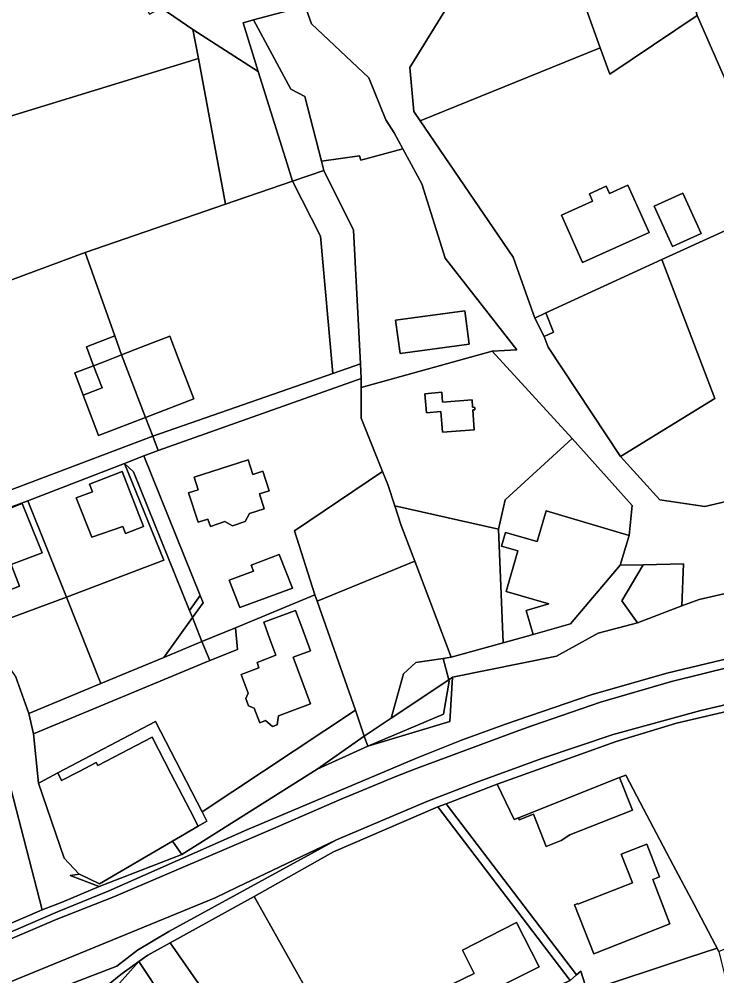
# Model space of a CAD drawing. Extents: x -502026 to -497664, y -1143484 to -1138019.
# Drawn here: x -498860.7 to -498725.7, y -1140322.7 to -1140137.6 of the extents above; entities that cross this region are included whole.
import ezdxf

# ---------------------------------------------------------------- set-up
doc = ezdxf.new("R2010")
doc.units = 0
for name, color, linetype in [('25', 7, 'Continuous'), ('31', 7, 'Continuous'), ('37', 7, 'Continuous'), ('55', 7, 'Continuous'), ('62', 7, 'Continuous'), ('7', 7, 'Continuous')]:
    doc.layers.add(name, color=color, linetype=linetype)

msp = doc.modelspace()

# ---------------------------------------------------------------- linework, layer by layer
at = {"layer": '25'}
for points in [[(-498750.81, -1140092.61), (-498751.07, -1140095.02), (-498736.55, -1140110.23), (-498735.04, -1140116.85), (-498729.52, -1140136.87), (-498746.43, -1140148.27), (-498748.27, -1140143.14), (-498760.32, -1140109.47), (-498763.13, -1140112.22), (-498766.72, -1140100.88), (-498773.06, -1140080.84), (-498775.25, -1140073.9)], [(-498748.27, -1140143.14), (-498783.09, -1140157.29), (-498784.33, -1140155.47), (-498785.13, -1140146.99), (-498764.61, -1140113.67), (-498763.13, -1140112.22), (-498760.32, -1140109.47)], [(-498713.39, -1140173.67), (-498736.32, -1140184.14), (-498758.79, -1140194.4), (-498760.93, -1140195.45), (-498765.14, -1140183.64), (-498783.09, -1140157.29), (-498748.27, -1140143.14), (-498746.43, -1140148.27), (-498729.52, -1140136.87)], [(-498769.17, -1140201.83), (-498794.49, -1140208.88), (-498794.49, -1140207.15), (-498794.64, -1140204.31), (-498795.98, -1140178.44), (-498801.77, -1140166.87), (-498802.22, -1140165.09), (-498794.85, -1140164.02), (-498794.58, -1140164.91), (-498786.46, -1140162.69), (-498782.76, -1140169.45), (-498778.26, -1140183.87), (-498764.41, -1140201.57)], [(-498800.03, -1140206.18), (-498834.86, -1140218.27), (-498836.25, -1140214.65), (-498826.91, -1140211.08), (-498829.91, -1140203.23), (-498831.55, -1140198.94), (-498837.06, -1140201.04), (-498840.87, -1140202.55), (-498842.18, -1140198.89), (-498847.92, -1140182.76), (-498820.75, -1140173.41), (-498807.81, -1140168.95), (-498802.4, -1140179.59)], [(-498742.92, -1140169.74), (-498746.45, -1140171.31), (-498747.09, -1140169.91), (-498750.37, -1140171.4), (-498749.75, -1140172.82), (-498755.79, -1140175.54), (-498751.69, -1140184.68), (-498738.81, -1140178.91)], [(-498728.75, -1140179.06), (-498732.31, -1140171.27), (-498737.83, -1140173.79), (-498734.29, -1140181.59)], [(-498699.81, -1140199.06), (-498696.2, -1140206.46), (-498695.56, -1140209.11), (-498701.07, -1140210.44), (-498712.03, -1140213.1), (-498719.49, -1140218.39), (-498723.94, -1140219.82), (-498722.09, -1140225.55), (-498720.61, -1140230.13), (-498728.02, -1140231.9), (-498736.74, -1140230.62), (-498744.33, -1140222.22), (-498726.1, -1140211.02), (-498736.32, -1140184.14), (-498713.39, -1140173.67)], [(-498842.18, -1140198.89), (-498847.66, -1140201.03), (-498846.28, -1140204.66), (-498849.95, -1140206.07), (-498848.3, -1140210.37), (-498845.32, -1140218.14), (-498836.25, -1140214.65), (-498834.86, -1140218.27), (-498882.6, -1140236.34), (-498883.77, -1140232.37), (-498888.36, -1140216.75), (-498886.74, -1140205.09), (-498888.91, -1140197.95), (-498847.92, -1140182.76)], [(-498744.33, -1140222.22), (-498758.32, -1140201.06), (-498759.13, -1140198.99), (-498757.31, -1140198.15), (-498758.79, -1140194.4), (-498736.32, -1140184.14), (-498726.1, -1140211.02)], [(-498773.62, -1140200.51), (-498774.49, -1140194.04), (-498787.86, -1140195.86), (-498787, -1140202.3)], [(-498759.13, -1140198.99), (-498760.93, -1140195.45), (-498758.79, -1140194.4), (-498757.31, -1140198.15)], [(-498753.68, -1140218.75), (-498766.69, -1140230.58), (-498767.94, -1140236.31), (-498788.03, -1140231.75), (-498789.38, -1140227.62), (-498790.37, -1140225.13), (-498794.5, -1140214.78), (-498794.49, -1140208.88), (-498769.17, -1140201.83)], [(-498794.49, -1140207.15), (-498833.79, -1140221.07), (-498834.86, -1140218.27), (-498800.03, -1140206.18), (-498794.64, -1140204.31)], [(-498794.49, -1140208.88), (-498794.5, -1140214.78), (-498790.37, -1140225.13), (-498807.44, -1140236.59), (-498803.47, -1140249.01), (-498818.85, -1140255.36), (-498825.36, -1140258.02), (-498827.18, -1140253.41), (-498825.12, -1140250.52), (-498825.67, -1140249.14), (-498836.54, -1140222.13), (-498833.79, -1140221.07), (-498794.49, -1140207.15)], [(-498778.92, -1140209.79), (-498782.18, -1140210.11), (-498781.91, -1140213.77), (-498779.08, -1140213.49), (-498778.78, -1140217.53), (-498772.63, -1140217.08), (-498772.91, -1140213.22), (-498772.5, -1140213.19), (-498772.54, -1140212.72), (-498772.95, -1140212.71), (-498773.05, -1140211.27), (-498778.79, -1140211.69)], [(-498833.79, -1140221.07), (-498836.54, -1140222.13), (-498840.31, -1140223.56), (-498859.04, -1140230.81), (-498877.89, -1140237.76), (-498876.4, -1140243.89), (-498873.79, -1140250.36), (-498877.91, -1140247.09), (-498882.21, -1140237.49), (-498882.6, -1140236.34), (-498834.86, -1140218.27)], [(-498742.7, -1140237.5), (-498758.71, -1140232.76), (-498760.46, -1140238.66), (-498766.6, -1140236.9), (-498767.37, -1140239.58), (-498764.2, -1140240.5), (-498766.46, -1140248.36), (-498758.21, -1140250.73), (-498762.59, -1140252.01), (-498761.23, -1140256.7), (-498767.03, -1140258.26), (-498767.94, -1140236.31), (-498766.69, -1140230.58), (-498753.68, -1140218.75), (-498742.1, -1140231.69)], [(-498825.67, -1140249.14), (-498827.74, -1140252.03), (-498838.6, -1140225.19), (-498840.31, -1140223.56), (-498836.54, -1140222.13)], [(-498827.74, -1140252.03), (-498827.18, -1140253.41), (-498832.69, -1140261.1), (-498844.86, -1140266.14), (-498851.51, -1140249.45), (-498832.71, -1140242.29), (-498840.31, -1140223.56), (-498838.6, -1140225.19)], [(-498816.38, -1140222.85), (-498826.82, -1140226.25), (-498826.06, -1140228.65), (-498827.93, -1140229.23), (-498826.06, -1140234.96), (-498824.18, -1140234.36), (-498823.7, -1140235.75), (-498820.9, -1140234.8), (-498819.42, -1140235.64), (-498816.95, -1140234.78), (-498816.11, -1140233.24), (-498813.28, -1140232.34), (-498814.17, -1140229.46), (-498812.31, -1140228.86), (-498813.55, -1140225.07), (-498815.46, -1140225.69)], [(-498788.03, -1140231.75), (-498786.8, -1140235.55), (-498784.16, -1140242.48), (-498803.06, -1140250.19), (-498803.47, -1140249.01), (-498807.44, -1140236.59), (-498790.37, -1140225.13), (-498789.38, -1140227.62)], [(-498807.79, -1140247.71), (-498810.38, -1140241.22), (-498815.81, -1140243.28), (-498815.38, -1140244.4), (-498820.06, -1140246.17), (-498818.02, -1140251.46)], [(-498732.49, -1140251.11), (-498741.07, -1140254.4), (-498744.11, -1140250.14), (-498739.95, -1140243.21), (-498732.16, -1140243)], [(-498844.86, -1140266.14), (-498858.81, -1140271.94), (-498861.43, -1140264.7), (-498864.75, -1140260), (-498868.85, -1140255.83), (-498851.51, -1140249.45)], [(-498803.06, -1140250.19), (-498795.62, -1140271.33), (-498825.31, -1140290.97), (-498834.34, -1140273.48), (-498853.24, -1140283.46), (-498856.56, -1140285.21), (-498856.94, -1140285.41), (-498857.9, -1140275.91), (-498823.82, -1140261.71), (-498818.46, -1140259.55), (-498818.85, -1140255.36), (-498803.47, -1140249.01)], [(-498827.18, -1140253.41), (-498827.74, -1140252.03), (-498825.67, -1140249.14), (-498825.12, -1140250.52)], [(-498810.5, -1140272.39), (-498804.34, -1140270.06), (-498807.7, -1140261.05), (-498804.33, -1140259.8), (-498806.02, -1140255.27), (-498807.24, -1140252), (-498813.38, -1140254.27), (-498812.17, -1140257.55), (-498811.01, -1140260.69), (-498814.67, -1140262.06), (-498814.31, -1140263.09), (-498817.76, -1140264.38), (-498816.37, -1140268.02), (-498816.83, -1140269.04), (-498816.33, -1140270.44), (-498815.2, -1140270.9), (-498814.11, -1140273.75), (-498813, -1140273.33), (-498811.67, -1140274.46), (-498810.79, -1140274.12)], [(-498825.36, -1140258.02), (-498832.69, -1140261.1), (-498827.18, -1140253.41)], [(-498823.82, -1140261.71), (-498825.36, -1140258.02), (-498818.85, -1140255.36), (-498818.46, -1140259.55)], [(-498823.82, -1140261.71), (-498857.9, -1140275.91), (-498858.81, -1140271.94), (-498844.86, -1140266.14), (-498832.69, -1140261.1), (-498825.36, -1140258.02)], [(-498825.31, -1140290.97), (-498824.39, -1140292.76), (-498826.07, -1140293.74), (-498827.62, -1140290.74), (-498831.34, -1140283.55), (-498834.97, -1140276.54), (-498845.49, -1140281.99), (-498845.78, -1140281.44), (-498849.09, -1140283.16), (-498852.5, -1140284.93), (-498853.24, -1140283.46), (-498834.34, -1140273.48)], [(-498754.11, -1140323.6), (-498755.4, -1140324.2), (-498785.76, -1140338.19), (-498787.35, -1140334.59), (-498791.84, -1140336.87), (-498797.12, -1140339.61), (-498815.24, -1140307.37), (-498799.88, -1140298.7), (-498779.71, -1140290.04)], [(-498797.12, -1140339.61), (-498810.59, -1140346.31), (-498831.5, -1140316.35), (-498815.24, -1140307.37)], [(-498774.57, -1140328.29), (-498760.07, -1140320.96), (-498764.48, -1140312.42), (-498774.94, -1140317.76), (-498772.64, -1140322.27), (-498776.65, -1140324.19), (-498782.15, -1140326.83), (-498780.1, -1140331.09)], [(-498810.59, -1140346.31), (-498814.34, -1140348.26), (-498817.7, -1140349.88), (-498837.51, -1140319.95), (-498835.82, -1140318.73), (-498831.5, -1140316.35)], [(-498817.7, -1140349.88), (-498832.59, -1140357.42), (-498849.91, -1140336.39), (-498846.62, -1140330.16), (-498837.51, -1140319.95)]]:
    msp.add_lwpolyline(points, close=True, dxfattribs=at)
at = {"layer": '31'}
msp.add_lwpolyline([(-498674.75, -1140195.99), (-498680.38, -1140198.74), (-498683.99, -1140191.33), (-498699.81, -1140199.06), (-498713.39, -1140173.67), (-498729.52, -1140136.87), (-498735.04, -1140116.85), (-498704.59, -1140098.48), (-498701.66, -1140112.3), (-498691.1, -1140128.83), (-498682.3, -1140153.95)], close=True, dxfattribs=at)
at = {"layer": '37'}
for points in [[(-498814.43, -1140147.71), (-498808.85, -1140165.61), (-498807.81, -1140168.95), (-498820.75, -1140173.41), (-498826.01, -1140145.22), (-498827.06, -1140139.63)], [(-498820.75, -1140173.41), (-498847.92, -1140182.76), (-498888.91, -1140197.95), (-498893.4, -1140199.62), (-498901.15, -1140168.24), (-498826.01, -1140145.22)]]:
    msp.add_lwpolyline(points, close=True, dxfattribs=at)
at = {"layer": '55'}
for points in [[(-498764.61, -1140113.67), (-498785.13, -1140146.99), (-498784.33, -1140155.47), (-498783.09, -1140157.29), (-498765.14, -1140183.64), (-498760.93, -1140195.45), (-498759.13, -1140198.99), (-498758.32, -1140201.06), (-498744.33, -1140222.22), (-498736.74, -1140230.62), (-498728.02, -1140231.9), (-498720.61, -1140230.13)], [(-498719.82, -1140247.74), (-498729.11, -1140249.88), (-498732.49, -1140251.11), (-498732.16, -1140243), (-498739.95, -1140243.21), (-498744.4, -1140243.24), (-498742.7, -1140237.5), (-498742.1, -1140231.69), (-498753.68, -1140218.75), (-498769.17, -1140201.83), (-498764.41, -1140201.57), (-498778.26, -1140183.87), (-498782.76, -1140169.45), (-498786.46, -1140162.69), (-498788.14, -1140159.61), (-498789.78, -1140157.06), (-498793.05, -1140148.95), (-498804.13, -1140138.54), (-498805.36, -1140135.08)], [(-498892.94, -1140325.78), (-498876.36, -1140318.59), (-498856.22, -1140309.93), (-498852.4, -1140308.48), (-498845.2, -1140305.46), (-498829.21, -1140299.26), (-498803.03, -1140282.74), (-498793.26, -1140278.25), (-498777.38, -1140273.51), (-498776.85, -1140264.93), (-498756.73, -1140260.89), (-498748.64, -1140256.39), (-498741.07, -1140254.4), (-498732.49, -1140251.11), (-498729.11, -1140249.88), (-498719.82, -1140247.74)], [(-498913.09, -1140336.11), (-498853.28, -1140310.32), (-498843.49, -1140306.31), (-498816.65, -1140294.45), (-498783.82, -1140280.61), (-498775.13, -1140277.11), (-498766.57, -1140274.02), (-498749.99, -1140268.32), (-498735.38, -1140264.17), (-498721.62, -1140260.84), (-498707.43, -1140258.11), (-498692.52, -1140255.78), (-498677.54, -1140253.8), (-498658.59, -1140252.16), (-498631.88, -1140250.66), (-498617.76, -1140250.43), (-498581.38, -1140249.83), (-498564.81, -1140249.76), (-498556.46, -1140249.89)], [(-498556.46, -1140249.89), (-498564.81, -1140249.76), (-498581.38, -1140249.83), (-498617.76, -1140250.43), (-498631.88, -1140250.66), (-498658.59, -1140252.16), (-498677.54, -1140253.8), (-498692.52, -1140255.78), (-498707.43, -1140258.11), (-498721.62, -1140260.84), (-498735.38, -1140264.17), (-498749.99, -1140268.32), (-498766.57, -1140274.02), (-498775.13, -1140277.11), (-498783.82, -1140280.61), (-498816.65, -1140294.45), (-498843.49, -1140306.31), (-498853.28, -1140310.32), (-498913.09, -1140336.11)], [(-498880.89, -1140323.48), (-498853.52, -1140311.81), (-498842.37, -1140307.46), (-498822.3, -1140298.82), (-498811.64, -1140294.25), (-498798.71, -1140288.69), (-498787.84, -1140284.14), (-498783.99, -1140282.65), (-498764.02, -1140275.22), (-498761.32, -1140274.25), (-498748.21, -1140269.75), (-498734.5, -1140265.79), (-498722.74, -1140262.88)], [(-498722.74, -1140262.88), (-498734.5, -1140265.79), (-498748.21, -1140269.75), (-498761.32, -1140274.25), (-498764.02, -1140275.22), (-498783.99, -1140282.65), (-498787.84, -1140284.14), (-498798.71, -1140288.69), (-498811.64, -1140294.25), (-498822.3, -1140298.82), (-498842.37, -1140307.46), (-498853.52, -1140311.81), (-498880.89, -1140323.48)], [(-498861.43, -1140264.7), (-498858.81, -1140271.94), (-498857.9, -1140275.91), (-498856.94, -1140285.41), (-498851.97, -1140299.97), (-498849.12, -1140302.98), (-498848.99, -1140303.04), (-498850.81, -1140303.29), (-498845.2, -1140305.46), (-498852.4, -1140308.48), (-498856.22, -1140309.93), (-498862.32, -1140286.49)], [(-498722.75, -1140269.94), (-498728.8, -1140271.37), (-498745.75, -1140275.99), (-498759.59, -1140280.65), (-498772.48, -1140285.34), (-498781.84, -1140289), (-498799.31, -1140296.42), (-498818.52, -1140305.53), (-498822.79, -1140307.62), (-498890.08, -1140335.23)], [(-498887.21, -1140338.28), (-498841.81, -1140320.84), (-498837.78, -1140317.75), (-498831.75, -1140314.14), (-498799.31, -1140296.42), (-498781.84, -1140289), (-498772.48, -1140285.34), (-498759.59, -1140280.65), (-498745.75, -1140275.99), (-498728.8, -1140271.37), (-498722.75, -1140269.94)], [(-498718.64, -1140270.31), (-498733.5, -1140273.81), (-498745.17, -1140277.37), (-498768.23, -1140285.66), (-498778.09, -1140289.42), (-498779.71, -1140290.04), (-498799.88, -1140298.7), (-498815.24, -1140307.37), (-498831.5, -1140316.35), (-498835.82, -1140318.73), (-498837.51, -1140319.95), (-498841.02, -1140322.47), (-498850.39, -1140330.06)], [(-498850.39, -1140330.06), (-498841.02, -1140322.47), (-498837.51, -1140319.95), (-498846.62, -1140330.16)]]:
    msp.add_lwpolyline(points, dxfattribs=at)
for points in [[(-498805.36, -1140135.08), (-498815.35, -1140137.76), (-498817.37, -1140138.3), (-498814.43, -1140147.71), (-498827.06, -1140139.63), (-498833.2, -1140135.44), (-498826.09, -1140131.63), (-498825.74, -1140130.23), (-498826.73, -1140128.42), (-498811.79, -1140123.29)], [(-498786.46, -1140162.69), (-498794.58, -1140164.91), (-498794.85, -1140164.02), (-498802.22, -1140165.09), (-498805.4, -1140152.58), (-498808.11, -1140151.13), (-498815.35, -1140137.76), (-498805.36, -1140135.08), (-498804.13, -1140138.54), (-498793.05, -1140148.95), (-498789.78, -1140157.06), (-498788.14, -1140159.61)], [(-498802.22, -1140165.09), (-498801.77, -1140166.87), (-498807.81, -1140168.95), (-498808.85, -1140165.61), (-498814.43, -1140147.71), (-498817.37, -1140138.3), (-498815.35, -1140137.76), (-498808.11, -1140151.13), (-498805.4, -1140152.58)], [(-498794.64, -1140204.31), (-498800.03, -1140206.18), (-498802.4, -1140179.59), (-498807.81, -1140168.95), (-498801.77, -1140166.87), (-498795.98, -1140178.44)], [(-498742.92, -1140169.74), (-498738.81, -1140178.91), (-498751.69, -1140184.68), (-498755.79, -1140175.54), (-498749.75, -1140172.82), (-498750.37, -1140171.4), (-498747.09, -1140169.91), (-498746.45, -1140171.31)], [(-498728.75, -1140179.06), (-498734.29, -1140181.59), (-498737.83, -1140173.79), (-498732.31, -1140171.27)], [(-498773.62, -1140200.51), (-498787, -1140202.3), (-498787.86, -1140195.86), (-498774.49, -1140194.04)], [(-498840.87, -1140202.55), (-498844.44, -1140203.96), (-498846.28, -1140204.66), (-498847.66, -1140201.03), (-498842.18, -1140198.89)], [(-498836.25, -1140214.65), (-498840.87, -1140202.55), (-498837.06, -1140201.04), (-498831.55, -1140198.94), (-498829.91, -1140203.23), (-498826.91, -1140211.08)], [(-498836.25, -1140214.65), (-498845.32, -1140218.14), (-498848.3, -1140210.37), (-498844.65, -1140208.97), (-498846.28, -1140204.66), (-498844.44, -1140203.96), (-498840.87, -1140202.55)], [(-498848.3, -1140210.37), (-498849.95, -1140206.07), (-498846.28, -1140204.66), (-498844.65, -1140208.97)], [(-498778.92, -1140209.79), (-498778.79, -1140211.69), (-498773.05, -1140211.27), (-498772.95, -1140212.71), (-498772.54, -1140212.72), (-498772.5, -1140213.19), (-498772.91, -1140213.22), (-498772.63, -1140217.08), (-498778.78, -1140217.53), (-498779.08, -1140213.49), (-498781.91, -1140213.77), (-498782.18, -1140210.11)], [(-498851.51, -1140249.45), (-498859.04, -1140230.81), (-498840.31, -1140223.56), (-498832.71, -1140242.29)], [(-498816.38, -1140222.85), (-498815.46, -1140225.69), (-498813.55, -1140225.07), (-498812.31, -1140228.86), (-498814.17, -1140229.46), (-498813.28, -1140232.34), (-498816.11, -1140233.24), (-498816.95, -1140234.78), (-498819.42, -1140235.64), (-498820.9, -1140234.8), (-498823.7, -1140235.75), (-498824.18, -1140234.36), (-498826.06, -1140234.96), (-498827.93, -1140229.23), (-498826.06, -1140228.65), (-498826.82, -1140226.25)], [(-498840.75, -1140225.16), (-498847.1, -1140227.55), (-498846.53, -1140229.06), (-498849.68, -1140230.24), (-498846.66, -1140237.81), (-498840.64, -1140235.77), (-498840.13, -1140237.11), (-498836.63, -1140235.78)], [(-498840.75, -1140225.16), (-498836.63, -1140235.78), (-498840.13, -1140237.11), (-498840.64, -1140235.77), (-498846.66, -1140237.81), (-498849.68, -1140230.24), (-498846.53, -1140229.06), (-498847.1, -1140227.55)], [(-498851.51, -1140249.45), (-498868.85, -1140255.83), (-498873.79, -1140250.36), (-498876.4, -1140243.89), (-498877.89, -1140237.76), (-498859.04, -1140230.81)], [(-498860.64, -1140247.34), (-498867.02, -1140249.75), (-498868.04, -1140249.33), (-498870.54, -1140242.7), (-498864.69, -1140240.49), (-498867.11, -1140234.1), (-498860.09, -1140231.35), (-498856.26, -1140240.87), (-498862.26, -1140243.13)], [(-498860.64, -1140247.34), (-498862.26, -1140243.13), (-498856.26, -1140240.87), (-498860.09, -1140231.35), (-498867.11, -1140234.1), (-498864.69, -1140240.49), (-498870.54, -1140242.7), (-498868.04, -1140249.33), (-498867.02, -1140249.75)], [(-498767.94, -1140236.31), (-498767.03, -1140258.26), (-498777.08, -1140261.08), (-498784.16, -1140242.48), (-498786.8, -1140235.55), (-498788.03, -1140231.75)], [(-498742.7, -1140237.5), (-498744.4, -1140243.24), (-498753.99, -1140254.6), (-498761.23, -1140256.7), (-498762.59, -1140252.01), (-498758.21, -1140250.73), (-498766.46, -1140248.36), (-498764.2, -1140240.5), (-498767.37, -1140239.58), (-498766.6, -1140236.9), (-498760.46, -1140238.66), (-498758.71, -1140232.76)], [(-498807.79, -1140247.71), (-498818.02, -1140251.46), (-498820.06, -1140246.17), (-498815.38, -1140244.4), (-498815.81, -1140243.28), (-498810.38, -1140241.22)], [(-498777.08, -1140261.08), (-498778.65, -1140261.31), (-498783.97, -1140262.1), (-498786.31, -1140264.25), (-498788.7, -1140272.87), (-498793.92, -1140276.37), (-498795.62, -1140271.33), (-498803.06, -1140250.19), (-498784.16, -1140242.48)], [(-498741.07, -1140254.4), (-498748.64, -1140256.39), (-498756.73, -1140260.89), (-498776.85, -1140264.93), (-498777.59, -1140265.43), (-498778.65, -1140261.31), (-498777.08, -1140261.08), (-498767.03, -1140258.26), (-498761.23, -1140256.7), (-498753.99, -1140254.6), (-498744.4, -1140243.24), (-498739.95, -1140243.21), (-498744.11, -1140250.14)], [(-498810.5, -1140272.39), (-498810.79, -1140274.12), (-498811.67, -1140274.46), (-498813, -1140273.33), (-498814.11, -1140273.75), (-498815.2, -1140270.9), (-498816.33, -1140270.44), (-498816.83, -1140269.04), (-498816.37, -1140268.02), (-498817.76, -1140264.38), (-498814.31, -1140263.09), (-498814.67, -1140262.06), (-498811.01, -1140260.69), (-498812.17, -1140257.55), (-498813.38, -1140254.27), (-498807.24, -1140252), (-498806.02, -1140255.27), (-498804.33, -1140259.8), (-498807.7, -1140261.05), (-498804.34, -1140270.06)], [(-498777.59, -1140265.43), (-498788.7, -1140272.87), (-498786.31, -1140264.25), (-498783.97, -1140262.1), (-498778.65, -1140261.31)], [(-498793.26, -1140278.25), (-498778.6, -1140272.06), (-498777.52, -1140265.7), (-498777.59, -1140265.43), (-498776.85, -1140264.93), (-498777.38, -1140273.51)], [(-498793.26, -1140278.25), (-498793.92, -1140276.37), (-498788.7, -1140272.87), (-498777.59, -1140265.43), (-498777.52, -1140265.7), (-498778.6, -1140272.06)], [(-498698.31, -1140278.11), (-498701.18, -1140284.48), (-498701.07, -1140290), (-498700.95, -1140296.01), (-498700.71, -1140307.69), (-498699.93, -1140311.3), (-498706.11, -1140313.92), (-498707.55, -1140310.51), (-498723.51, -1140317.27), (-498725.3, -1140317.99), (-498730.08, -1140308.94), (-498734.14, -1140301.27), (-498741.18, -1140287.94), (-498743.33, -1140283.87), (-498744.51, -1140284.34), (-498764.08, -1140292.14), (-498764.92, -1140292.47), (-498768.23, -1140285.66), (-498745.17, -1140277.37), (-498733.5, -1140273.81), (-498718.64, -1140270.31), (-498718.44, -1140273.78), (-498705.75, -1140275.2)], [(-498793.92, -1140276.37), (-498803.03, -1140282.74), (-498829.21, -1140299.26), (-498831, -1140296.63), (-498826.07, -1140293.74), (-498824.39, -1140292.76), (-498825.31, -1140290.97), (-498795.62, -1140271.33)], [(-498826.07, -1140293.74), (-498831, -1140296.63), (-498845.15, -1140304.94), (-498848.99, -1140303.04), (-498849.12, -1140302.98), (-498851.97, -1140299.97), (-498856.94, -1140285.41), (-498856.56, -1140285.21), (-498853.24, -1140283.46), (-498852.5, -1140284.93), (-498849.09, -1140283.16), (-498845.78, -1140281.44), (-498845.49, -1140281.99), (-498834.97, -1140276.54), (-498831.34, -1140283.55), (-498827.62, -1140290.74)], [(-498793.26, -1140278.25), (-498803.03, -1140282.74), (-498793.92, -1140276.37)], [(-498725.3, -1140317.99), (-498724.85, -1140319.85), (-498723.41, -1140325.79), (-498723.9, -1140326.67), (-498747.94, -1140334.67), (-498752.05, -1140321.78), (-498752.87, -1140322.5), (-498778.09, -1140289.42), (-498768.23, -1140285.66), (-498764.92, -1140292.47), (-498764.08, -1140292.14), (-498763.92, -1140292.5), (-498761.18, -1140291.44), (-498758.75, -1140297.69), (-498755.85, -1140296.53), (-498754.15, -1140295.45), (-498742.02, -1140290.65), (-498744.51, -1140284.34), (-498743.33, -1140283.87), (-498741.18, -1140287.94), (-498734.14, -1140301.27), (-498730.08, -1140308.94)], [(-498764.08, -1140292.14), (-498744.51, -1140284.34), (-498742.02, -1140290.65), (-498754.15, -1140295.45), (-498755.85, -1140296.53), (-498758.75, -1140297.69), (-498761.18, -1140291.44), (-498763.92, -1140292.5)], [(-498856.22, -1140309.93), (-498876.36, -1140318.59), (-498879.13, -1140304.3), (-498879.61, -1140302.27), (-498881.5, -1140294.32), (-498881.84, -1140292.64), (-498880.13, -1140292.11), (-498870.4, -1140289.04), (-498863.89, -1140286.98), (-498862.32, -1140286.49)], [(-498752.87, -1140322.5), (-498754.11, -1140323.6), (-498779.71, -1140290.04), (-498778.09, -1140289.42)], [(-498989.7, -1140378.45), (-498989.85, -1140377.99), (-498978.3, -1140372.98), (-498964.12, -1140366.92), (-498952.19, -1140361.75), (-498937.63, -1140355.48), (-498924.52, -1140349.84), (-498909.52, -1140343.38), (-498890.08, -1140335.23), (-498822.79, -1140307.62), (-498818.52, -1140305.53), (-498799.31, -1140296.42), (-498831.75, -1140314.14), (-498837.78, -1140317.75), (-498841.81, -1140320.84), (-498887.21, -1140338.28), (-498902.64, -1140343.41), (-498904.97, -1140343.76), (-498909.87, -1140344.09)], [(-498829.21, -1140299.26), (-498845.2, -1140305.46), (-498850.81, -1140303.29), (-498848.99, -1140303.04), (-498845.15, -1140304.94), (-498831, -1140296.63)], [(-498738.11, -1140304.09), (-498736.81, -1140303.58), (-498739.28, -1140297.23), (-498744.2, -1140299.19), (-498742.04, -1140304.74), (-498752.57, -1140308.86), (-498752.63, -1140308.72), (-498753.25, -1140308.97), (-498749.51, -1140318.47), (-498734.79, -1140312.65)], [(-498738.11, -1140304.09), (-498734.79, -1140312.65), (-498749.51, -1140318.47), (-498753.25, -1140308.97), (-498752.63, -1140308.72), (-498752.57, -1140308.86), (-498742.04, -1140304.74), (-498744.2, -1140299.19), (-498739.28, -1140297.23), (-498736.81, -1140303.58)], [(-498774.57, -1140328.29), (-498780.1, -1140331.09), (-498782.15, -1140326.83), (-498776.65, -1140324.19), (-498772.64, -1140322.27), (-498774.94, -1140317.76), (-498764.48, -1140312.42), (-498760.07, -1140320.96)], [(-498747.94, -1140334.67), (-498742.44, -1140352.65), (-498746.33, -1140353.43), (-498755.27, -1140324.62), (-498755.4, -1140324.2), (-498754.11, -1140323.6), (-498752.87, -1140322.5), (-498752.05, -1140321.78)]]:
    msp.add_lwpolyline(points, close=True, dxfattribs=at)
at = {"layer": '62'}
for points in [[(-498725.63, -1140317.36), (-498731.41, -1140319.26), (-498750.82, -1140325.65)], [(-498750.82, -1140325.65), (-498731.41, -1140319.26), (-498725.63, -1140317.36)]]:
    msp.add_lwpolyline(points, dxfattribs=at)
at = {"layer": '7'}
msp.add_lwpolyline([(-498837.91, -1140132.24), (-498835.5, -1140136.62), (-498833.2, -1140135.44), (-498827.06, -1140139.63), (-498826.01, -1140145.22), (-498901.15, -1140168.24), (-498914.43, -1140101.94), (-498884.73, -1140119.65)], close=True, dxfattribs=at)

doc.saveas('drawing.dxf')
